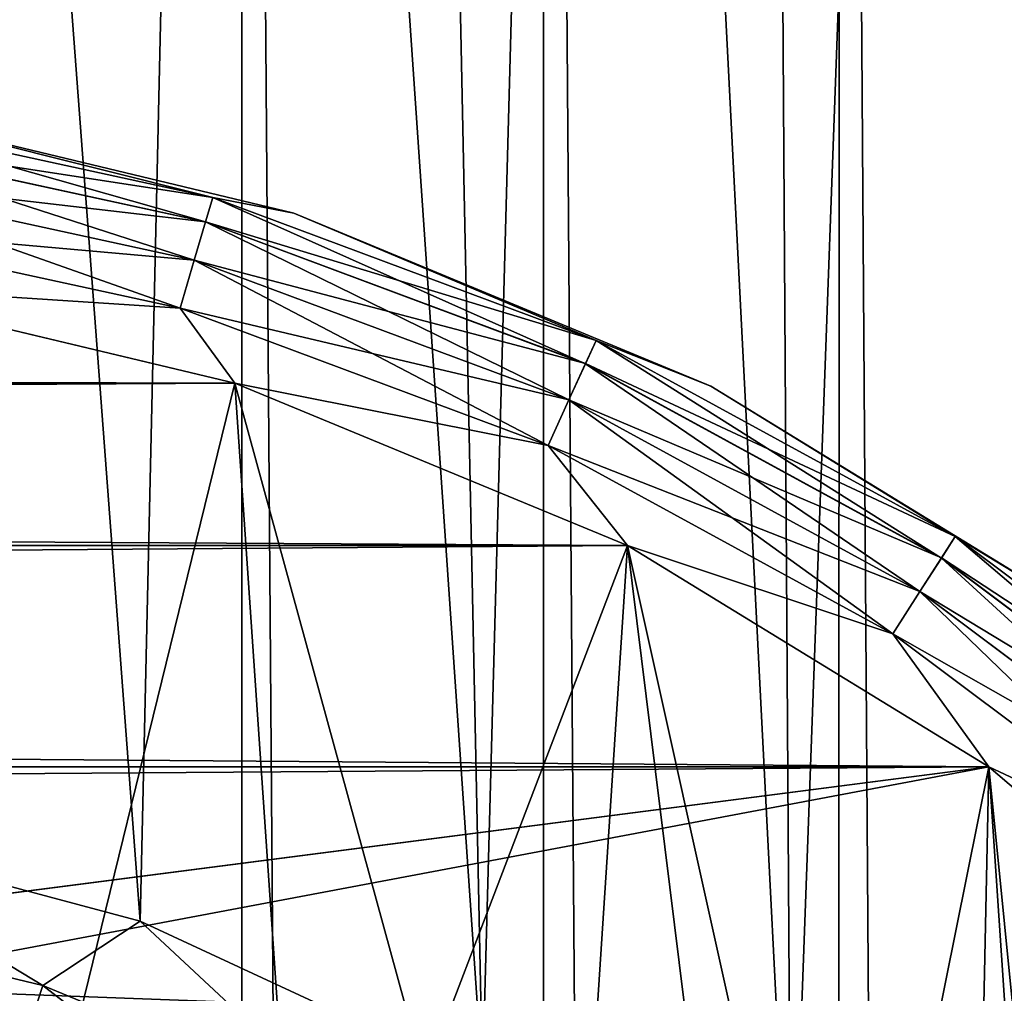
# Model space of a CAD drawing. Header units: metres. Extents: x -86 to 86, y -57 to 57.
# Tile 270 of 278: x 39.21 to 41.95, y 42.94 to 45.65. Entities that reach past the tile are written whole.
import ezdxf

# ---------------------------------------------------------------- set-up
doc = ezdxf.new("R2010")
doc.units = ezdxf.units.M
doc.layers.add('solid_125286', color=7, linetype='CONTINUOUS')

msp = doc.modelspace()

# ---------------------------------------------------------------- linework, layer by layer
at = {"layer": 'solid_125286'}
for points in [[(42.265976, 54.764923, -2), (42.252983, -54.758366, -2), (41.49025, 54.453724, -2)], [(41.49025, 54.453724, -2), (41.475212, -54.449116, -2), (40.668133, 54.275387, -2)], [(41.49025, 54.453724, -2), (42.252983, -54.758366, -2), (41.475212, -54.449116, -2)], [(38.994694, 54.340565, -2), (39.821274, -54.237724, -2), (38.990757, -54.3414, -2)], [(39.82848, 54.237431, -2), (39.821274, -54.237724, -2), (38.994694, 54.340565, -2)], [(40.668133, 54.275387, -2), (40.65712, -54.273968, -2), (39.82848, 54.237431, -2)], [(40.668133, 54.275387, -2), (41.475212, -54.449116, -2), (40.65712, -54.273968, -2)], [(39.82848, 54.237431, -2), (40.65712, -54.273968, -2), (39.821274, -54.237724, -2)], [(42.706646, 53.86721, 10), (41.772217, 53.494232, 10), (42.698009, 40.49678, 10)], [(41.772217, 53.494232, 10), (41.283165, 53.367458, 10), (41.355335, 42.097374, 10)], [(41.772217, 53.494232, 10), (41.355335, 42.097374, 10), (42.097374, 41.355335, 10)], [(41.772217, 53.494232, 10), (42.097374, 41.355335, 10), (42.698009, 40.49678, 10)], [(38.776104, 53.364735, 10), (38.532448, 43.410397, 10), (39.545441, 43.140511, 10)], [(39.774311, 53.238823, 10), (38.776104, 53.364735, 10), (39.545441, 43.140511, 10)], [(41.283165, 53.367458, 10), (40.784054, 53.282055, 10), (41.355335, 42.097374, 10)], [(40.784054, 53.282055, 10), (40.279518, 53.239151, 10), (40.49678, 42.698009, 10)], [(40.784054, 53.282055, 10), (40.49678, 42.698009, 10), (41.355335, 42.097374, 10)], [(39.774311, 53.238823, 10), (39.545441, 43.140511, 10), (40.49678, 42.698009, 10)], [(40.279518, 53.239151, 10), (39.774311, 53.238823, 10), (40.49678, 42.698009, 10)], [(38.635036, 45.394348, 62.154507), (39.746967, 45.152462, 62.154507), (38.751476, 45.401508, 62)], [(38.635036, 45.394348, 53.154507), (39.746967, 45.152462, 53.154507), (38.751476, 45.401508, 53)], [(38.635036, 45.394348, 44.154507), (39.746967, 45.152462, 44.154507), (38.751476, 45.401508, 44)], [(38.751476, 45.401508, 71), (38.635036, 45.394348, 71.15451), (39.746967, 45.152462, 71.15451)], [(38.751476, 45.401508, 70), (39.747005, 45.152603, 69.84594), (38.635056, 45.394493, 69.84594)], [(38.751476, 45.401508, 61), (39.747005, 45.152603, 60.84594), (38.635056, 45.394493, 60.84594)], [(38.635056, 45.394493, 51.84594), (38.751476, 45.401508, 52), (39.747005, 45.152603, 51.84594)], [(38.635056, 45.394493, 42.84594), (38.751476, 45.401508, 43), (39.747005, 45.152603, 42.84594)], [(38.751476, 45.401508, 70), (39.972137, 45.108452, 70), (39.747005, 45.152603, 69.84594)], [(39.972137, 45.108452, 71), (39.972137, 45.108452, 70), (38.751476, 45.401508, 70)], [(39.972137, 45.108452, 71), (38.751476, 45.401508, 70), (38.751476, 45.401508, 71)], [(38.751476, 45.401508, 61), (39.972137, 45.108452, 61), (39.747005, 45.152603, 60.84594)], [(39.972137, 45.108452, 62), (39.972137, 45.108452, 61), (38.751476, 45.401508, 61)], [(39.972137, 45.108452, 62), (38.751476, 45.401508, 61), (38.751476, 45.401508, 62)], [(39.746967, 45.152462, 62.154507), (39.972137, 45.108452, 62), (38.751476, 45.401508, 62)], [(39.746967, 45.152462, 53.154507), (39.972137, 45.108452, 53), (38.751476, 45.401508, 53)], [(38.751476, 45.401508, 52), (38.751476, 45.401508, 53), (39.972137, 45.108452, 53)], [(39.972137, 45.108452, 52), (38.751476, 45.401508, 52), (39.972137, 45.108452, 53)], [(39.747005, 45.152603, 51.84594), (38.751476, 45.401508, 52), (39.972137, 45.108452, 52)], [(39.746967, 45.152462, 44.154507), (39.972137, 45.108452, 44), (38.751476, 45.401508, 44)], [(38.751476, 45.401508, 43), (38.751476, 45.401508, 44), (39.972137, 45.108452, 44)], [(39.972137, 45.108452, 43), (38.751476, 45.401508, 43), (39.972137, 45.108452, 44)], [(39.747005, 45.152603, 42.84594), (38.751476, 45.401508, 43), (39.972137, 45.108452, 43)], [(39.972137, 45.108452, 71), (38.751476, 45.401508, 71), (39.746967, 45.152462, 71.15451)], [(38.624916, 45.323959, 62.294018), (39.726933, 45.084232, 62.294018), (38.635036, 45.394348, 62.154507)], [(38.624916, 45.323959, 53.294018), (39.726933, 45.084232, 53.294018), (38.635036, 45.394348, 53.154507)], [(38.624916, 45.323959, 44.294018), (39.726933, 45.084232, 44.294018), (38.635036, 45.394348, 44.154507)], [(38.635036, 45.394348, 71.15451), (38.624916, 45.323959, 71.294022), (39.726933, 45.084232, 71.294022)], [(38.635056, 45.394493, 69.84594), (39.747005, 45.152603, 69.84594), (38.624954, 45.324234, 69.70636)], [(38.635056, 45.394493, 60.84594), (39.747005, 45.152603, 60.84594), (38.624954, 45.324234, 60.70636)], [(38.635056, 45.394493, 51.84594), (39.747005, 45.152603, 51.84594), (38.624954, 45.324234, 51.70636)], [(38.635056, 45.394493, 42.84594), (39.747005, 45.152603, 42.84594), (38.624954, 45.324234, 42.70636)], [(39.726933, 45.084232, 62.294018), (39.746967, 45.152462, 62.154507), (38.635036, 45.394348, 62.154507)], [(39.726933, 45.084232, 53.294018), (39.746967, 45.152462, 53.154507), (38.635036, 45.394348, 53.154507)], [(39.726933, 45.084232, 44.294018), (39.746967, 45.152462, 44.154507), (38.635036, 45.394348, 44.154507)], [(39.746967, 45.152462, 71.15451), (38.635036, 45.394348, 71.15451), (39.726933, 45.084232, 71.294022)], [(38.60915, 45.21431, 62.404694), (39.695721, 44.97794, 62.404694), (38.624916, 45.323959, 62.294018)], [(38.60915, 45.21431, 53.404694), (39.695721, 44.97794, 53.404694), (38.624916, 45.323959, 53.294018)], [(38.60915, 45.21431, 44.404694), (39.695721, 44.97794, 44.404694), (38.624916, 45.323959, 44.294018)], [(38.624916, 45.323959, 71.294022), (38.60915, 45.21431, 71.404694), (39.695721, 44.97794, 71.404694)], [(38.624954, 45.324234, 69.70636), (39.727009, 45.084499, 69.70636), (38.609203, 45.214687, 69.595581)], [(38.624954, 45.324234, 60.70636), (39.727009, 45.084499, 60.70636), (38.609203, 45.214687, 60.595585)], [(38.624954, 45.324234, 51.70636), (39.727009, 45.084499, 51.70636), (38.609203, 45.214687, 51.595585)], [(38.624954, 45.324234, 42.70636), (39.727009, 45.084499, 42.70636), (38.609203, 45.214687, 42.595585)], [(39.695721, 44.97794, 62.404694), (39.726933, 45.084232, 62.294018), (38.624916, 45.323959, 62.294018)], [(39.695721, 44.97794, 53.404694), (39.726933, 45.084232, 53.294018), (38.624916, 45.323959, 53.294018)], [(39.695721, 44.97794, 44.404694), (39.726933, 45.084232, 44.294018), (38.624916, 45.323959, 44.294018)], [(39.726933, 45.084232, 71.294022), (38.624916, 45.323959, 71.294022), (39.695721, 44.97794, 71.404694)], [(39.747005, 45.152603, 69.84594), (39.727009, 45.084499, 69.70636), (38.624954, 45.324234, 69.70636)], [(39.747005, 45.152603, 60.84594), (39.727009, 45.084499, 60.70636), (38.624954, 45.324234, 60.70636)], [(39.747005, 45.152603, 51.84594), (39.727009, 45.084499, 51.70636), (38.624954, 45.324234, 51.70636)], [(39.747005, 45.152603, 42.84594), (39.727009, 45.084499, 42.70636), (38.624954, 45.324234, 42.70636)], [(38.589287, 45.076153, 62.475674), (39.656399, 44.844017, 62.475674), (38.60915, 45.21431, 62.404694)], [(38.589287, 45.076153, 53.475674), (39.656399, 44.844017, 53.475674), (38.60915, 45.21431, 53.404694)], [(38.589287, 45.076153, 44.475674), (39.656399, 44.844017, 44.475674), (38.60915, 45.21431, 44.404694)], [(38.60915, 45.21431, 71.404694), (38.589287, 45.076153, 71.47567), (39.656399, 44.844017, 71.47567)], [(38.609203, 45.214687, 69.595581), (39.695827, 44.978306, 69.595581), (38.589352, 45.076595, 69.524475)], [(38.609203, 45.214687, 60.595585), (39.695827, 44.978306, 60.595585), (38.589352, 45.076595, 60.524471)], [(38.609203, 45.214687, 51.595585), (39.695827, 44.978306, 51.595585), (38.589352, 45.076595, 51.524471)], [(38.609203, 45.214687, 42.595585), (39.695827, 44.978306, 42.595585), (38.589352, 45.076595, 42.524471)], [(39.656399, 44.844017, 62.475674), (39.695721, 44.97794, 62.404694), (38.60915, 45.21431, 62.404694)], [(39.656399, 44.844017, 53.475674), (39.695721, 44.97794, 53.404694), (38.60915, 45.21431, 53.404694)], [(39.656399, 44.844017, 44.475674), (39.695721, 44.97794, 44.404694), (38.60915, 45.21431, 44.404694)], [(39.695721, 44.97794, 71.404694), (38.60915, 45.21431, 71.404694), (39.656399, 44.844017, 71.47567)], [(39.727009, 45.084499, 69.70636), (39.695827, 44.978306, 69.595581), (38.609203, 45.214687, 69.595581)], [(39.727009, 45.084499, 60.70636), (39.695827, 44.978306, 60.595585), (38.609203, 45.214687, 60.595585)], [(39.727009, 45.084499, 51.70636), (39.695827, 44.978306, 51.595585), (38.609203, 45.214687, 51.595585)], [(39.727009, 45.084499, 42.70636), (39.695827, 44.978306, 42.595585), (38.609203, 45.214687, 42.595585)], [(39.726933, 45.084232, 62.294018), (40.783611, 44.690109, 62.294018), (39.746967, 45.152462, 62.154507)], [(39.726933, 45.084232, 53.294018), (40.783611, 44.690109, 53.294018), (39.746967, 45.152462, 53.154507)], [(39.726933, 45.084232, 44.294018), (40.783611, 44.690109, 44.294018), (39.746967, 45.152462, 44.154507)], [(39.746967, 45.152462, 71.15451), (39.726933, 45.084232, 71.294022), (40.783611, 44.690109, 71.294022)], [(39.747005, 45.152603, 69.84594), (40.813213, 44.754929, 69.84594), (39.727009, 45.084499, 69.70636)], [(39.747005, 45.152603, 60.84594), (40.813213, 44.754929, 60.84594), (39.727009, 45.084499, 60.70636)], [(39.747005, 45.152603, 51.84594), (40.813213, 44.754929, 51.84594), (39.727009, 45.084499, 51.70636)], [(39.747005, 45.152603, 42.84594), (40.813213, 44.754929, 42.84594), (39.727009, 45.084499, 42.70636)], [(39.746967, 45.152462, 62.154507), (40.813152, 44.754795, 62.154507), (39.972137, 45.108452, 62)], [(40.783611, 44.690109, 62.294018), (40.813152, 44.754795, 62.154507), (39.746967, 45.152462, 62.154507)], [(39.746967, 45.152462, 53.154507), (40.813152, 44.754795, 53.154507), (39.972137, 45.108452, 53)], [(40.783611, 44.690109, 53.294018), (40.813152, 44.754795, 53.154507), (39.746967, 45.152462, 53.154507)], [(39.746967, 45.152462, 44.154507), (40.813152, 44.754795, 44.154507), (39.972137, 45.108452, 44)], [(40.783611, 44.690109, 44.294018), (40.813152, 44.754795, 44.154507), (39.746967, 45.152462, 44.154507)], [(40.813152, 44.754795, 71.15451), (39.746967, 45.152462, 71.15451), (40.783611, 44.690109, 71.294022)], [(39.972137, 45.108452, 71), (39.746967, 45.152462, 71.15451), (40.813152, 44.754795, 71.15451)], [(39.972137, 45.108452, 70), (40.813213, 44.754929, 69.84594), (39.747005, 45.152603, 69.84594)], [(39.972137, 45.108452, 61), (40.813213, 44.754929, 60.84594), (39.747005, 45.152603, 60.84594)], [(39.747005, 45.152603, 51.84594), (39.972137, 45.108452, 52), (40.813213, 44.754929, 51.84594)], [(39.747005, 45.152603, 42.84594), (39.972137, 45.108452, 43), (40.813213, 44.754929, 42.84594)], [(39.972137, 45.108452, 70), (41.131924, 44.628052, 70), (40.813213, 44.754929, 69.84594)], [(41.131924, 44.628052, 71), (41.131924, 44.628052, 70), (39.972137, 45.108452, 70)], [(41.131924, 44.628052, 71), (39.972137, 45.108452, 70), (39.972137, 45.108452, 71)], [(39.972137, 45.108452, 61), (41.131924, 44.628052, 61), (40.813213, 44.754929, 60.84594)], [(41.131924, 44.628052, 62), (41.131924, 44.628052, 61), (39.972137, 45.108452, 61)], [(41.131924, 44.628052, 62), (39.972137, 45.108452, 61), (39.972137, 45.108452, 62)], [(40.813152, 44.754795, 62.154507), (41.131924, 44.628052, 62), (39.972137, 45.108452, 62)], [(40.813152, 44.754795, 53.154507), (41.131924, 44.628052, 53), (39.972137, 45.108452, 53)], [(39.972137, 45.108452, 52), (39.972137, 45.108452, 53), (41.131924, 44.628052, 53)], [(41.131924, 44.628052, 52), (39.972137, 45.108452, 52), (41.131924, 44.628052, 53)], [(40.813213, 44.754929, 51.84594), (39.972137, 45.108452, 52), (41.131924, 44.628052, 52)], [(40.813152, 44.754795, 44.154507), (41.131924, 44.628052, 44), (39.972137, 45.108452, 44)], [(39.972137, 45.108452, 43), (39.972137, 45.108452, 44), (41.131924, 44.628052, 44)], [(41.131924, 44.628052, 43), (39.972137, 45.108452, 43), (41.131924, 44.628052, 44)], [(40.813213, 44.754929, 42.84594), (39.972137, 45.108452, 43), (41.131924, 44.628052, 43)], [(41.131924, 44.628052, 71), (39.972137, 45.108452, 71), (40.813152, 44.754795, 71.15451)], [(38.589287, 45.076153, 44.475674), (38.661774, 44.909374, 44.5), (39.656399, 44.844017, 44.475674)], [(38.589287, 45.076153, 53.475674), (38.661774, 44.909374, 53.5), (39.656399, 44.844017, 53.475674)], [(38.589287, 45.076153, 62.475674), (38.661774, 44.909374, 62.5), (39.656399, 44.844017, 62.475674)], [(39.656399, 44.844017, 71.47567), (38.589287, 45.076153, 71.47567), (38.661774, 44.909374, 71.5)], [(38.589352, 45.076595, 69.524475), (39.656525, 44.844448, 69.524475), (38.661774, 44.909374, 69.5)], [(39.695827, 44.978306, 69.595581), (39.656525, 44.844448, 69.524475), (38.589352, 45.076595, 69.524475)], [(38.589352, 45.076595, 51.524471), (39.656525, 44.844448, 51.524471), (38.661774, 44.909374, 51.5)], [(38.589352, 45.076595, 60.524471), (39.656525, 44.844448, 60.524471), (38.661774, 44.909374, 60.5)], [(39.695827, 44.978306, 60.595585), (39.656525, 44.844448, 60.524471), (38.589352, 45.076595, 60.524471)], [(39.695827, 44.978306, 51.595585), (39.656525, 44.844448, 51.524471), (38.589352, 45.076595, 51.524471)], [(38.589352, 45.076595, 42.524471), (39.656525, 44.844448, 42.524471), (38.661774, 44.909374, 42.5)], [(39.695827, 44.978306, 42.595585), (39.656525, 44.844448, 42.524471), (38.589352, 45.076595, 42.524471)], [(39.695721, 44.97794, 62.404694), (40.737595, 44.589344, 62.404694), (39.726933, 45.084232, 62.294018)], [(39.695721, 44.97794, 53.404694), (40.737595, 44.589344, 53.404694), (39.726933, 45.084232, 53.294018)], [(39.695721, 44.97794, 44.404694), (40.737595, 44.589344, 44.404694), (39.726933, 45.084232, 44.294018)], [(39.726933, 45.084232, 71.294022), (39.695721, 44.97794, 71.404694), (40.737595, 44.589344, 71.404694)], [(39.727009, 45.084499, 69.70636), (40.78373, 44.690361, 69.70636), (39.695827, 44.978306, 69.595581)], [(39.727009, 45.084499, 60.70636), (40.78373, 44.690361, 60.70636), (39.695827, 44.978306, 60.595585)], [(39.727009, 45.084499, 51.70636), (40.78373, 44.690361, 51.70636), (39.695827, 44.978306, 51.595585)], [(39.727009, 45.084499, 42.70636), (40.78373, 44.690361, 42.70636), (39.695827, 44.978306, 42.595585)], [(40.737595, 44.589344, 62.404694), (40.783611, 44.690109, 62.294018), (39.726933, 45.084232, 62.294018)], [(40.737595, 44.589344, 53.404694), (40.783611, 44.690109, 53.294018), (39.726933, 45.084232, 53.294018)], [(40.737595, 44.589344, 44.404694), (40.783611, 44.690109, 44.294018), (39.726933, 45.084232, 44.294018)], [(40.783611, 44.690109, 71.294022), (39.726933, 45.084232, 71.294022), (40.737595, 44.589344, 71.404694)], [(40.813213, 44.754929, 69.84594), (40.78373, 44.690361, 69.70636), (39.727009, 45.084499, 69.70636)], [(40.813213, 44.754929, 60.84594), (40.78373, 44.690361, 60.70636), (39.727009, 45.084499, 60.70636)], [(40.813213, 44.754929, 51.84594), (40.78373, 44.690361, 51.70636), (39.727009, 45.084499, 51.70636)], [(40.813213, 44.754929, 42.84594), (40.78373, 44.690361, 42.70636), (39.727009, 45.084499, 42.70636)], [(39.656399, 44.844017, 62.475674), (40.679611, 44.462379, 62.475674), (39.695721, 44.97794, 62.404694)], [(39.656399, 44.844017, 53.475674), (40.679611, 44.462379, 53.475674), (39.695721, 44.97794, 53.404694)], [(39.656399, 44.844017, 44.475674), (40.679611, 44.462379, 44.475674), (39.695721, 44.97794, 44.404694)], [(39.695721, 44.97794, 71.404694), (39.656399, 44.844017, 71.47567), (40.679611, 44.462379, 71.47567)], [(39.695827, 44.978306, 69.595581), (40.737751, 44.589691, 69.595581), (39.656525, 44.844448, 69.524475)], [(39.695827, 44.978306, 60.595585), (40.737751, 44.589691, 60.595585), (39.656525, 44.844448, 60.524471)], [(39.695827, 44.978306, 51.595585), (40.737751, 44.589691, 51.595585), (39.656525, 44.844448, 51.524471)], [(39.695827, 44.978306, 42.595585), (40.737751, 44.589691, 42.595585), (39.656525, 44.844448, 42.524471)], [(40.679611, 44.462379, 62.475674), (40.737595, 44.589344, 62.404694), (39.695721, 44.97794, 62.404694)], [(40.679611, 44.462379, 53.475674), (40.737595, 44.589344, 53.404694), (39.695721, 44.97794, 53.404694)], [(40.679611, 44.462379, 44.475674), (40.737595, 44.589344, 44.404694), (39.695721, 44.97794, 44.404694)], [(40.737595, 44.589344, 71.404694), (39.695721, 44.97794, 71.404694), (40.679611, 44.462379, 71.47567)], [(40.78373, 44.690361, 69.70636), (40.737751, 44.589691, 69.595581), (39.695827, 44.978306, 69.595581)], [(40.78373, 44.690361, 60.70636), (40.737751, 44.589691, 60.595585), (39.695827, 44.978306, 60.595585)], [(40.78373, 44.690361, 51.70636), (40.737751, 44.589691, 51.595585), (39.695827, 44.978306, 51.595585)], [(40.78373, 44.690361, 42.70636), (40.737751, 44.589691, 42.595585), (39.695827, 44.978306, 42.595585)], [(39.808067, 44.635948, 42.5), (-39.808067, 44.635948, 42.5), (-38.661774, 44.909374, 42.5)], [(39.808067, 44.635948, 71.5), (38.661774, 44.909374, 71.5), (-39.808067, 44.635948, 71.5)], [(38.661774, 44.909374, 42.5), (39.808067, 44.635948, 42.5), (-38.661774, 44.909374, 42.5)], [(38.368114, 42.424034, 44.5), (39.210239, 42.198383, 44.5), (38.661774, 44.909374, 44.5)], [(38.661774, 44.909374, 69.5), (39.210236, 42.198387, 69.5), (38.368114, 42.424034, 69.5)], [(38.368114, 42.424034, 53.5), (39.210239, 42.198383, 53.5), (38.661774, 44.909374, 53.5)], [(38.661774, 44.909374, 51.5), (39.210236, 42.198387, 51.5), (38.368114, 42.424034, 51.5)], [(38.661774, 44.909374, 60.5), (39.210236, 42.198387, 60.5), (38.368114, 42.424034, 60.5)], [(38.661774, 44.909374, 62.5), (38.368114, 42.424034, 62.5), (39.210239, 42.198383, 62.5)], [(39.210239, 42.198383, 44.5), (39.808067, 44.635948, 44.5), (38.661774, 44.909374, 44.5)], [(39.656399, 44.844017, 44.475674), (38.661774, 44.909374, 44.5), (39.808067, 44.635948, 44.5)], [(38.661774, 44.909374, 69.5), (39.808067, 44.635948, 69.5), (39.210236, 42.198387, 69.5)], [(39.656525, 44.844448, 69.524475), (39.808067, 44.635948, 69.5), (38.661774, 44.909374, 69.5)], [(39.210239, 42.198383, 53.5), (39.808067, 44.635948, 53.5), (38.661774, 44.909374, 53.5)], [(39.656399, 44.844017, 53.475674), (38.661774, 44.909374, 53.5), (39.808067, 44.635948, 53.5)], [(38.661774, 44.909374, 51.5), (39.808067, 44.635948, 51.5), (39.210236, 42.198387, 51.5)], [(39.656525, 44.844448, 51.524471), (39.808067, 44.635948, 51.5), (38.661774, 44.909374, 51.5)], [(38.661774, 44.909374, 60.5), (39.808067, 44.635948, 60.5), (39.210236, 42.198387, 60.5)], [(39.656525, 44.844448, 60.524471), (39.808067, 44.635948, 60.5), (38.661774, 44.909374, 60.5)], [(39.808067, 44.635948, 62.5), (38.661774, 44.909374, 62.5), (39.210239, 42.198383, 62.5)], [(39.656399, 44.844017, 62.475674), (38.661774, 44.909374, 62.5), (39.808067, 44.635948, 62.5)], [(39.656525, 44.844448, 42.524471), (39.808067, 44.635948, 42.5), (38.661774, 44.909374, 42.5)], [(39.656399, 44.844017, 71.47567), (38.661774, 44.909374, 71.5), (39.808067, 44.635948, 71.5)], [(39.656399, 44.844017, 44.475674), (39.808067, 44.635948, 44.5), (40.679611, 44.462379, 44.475674)], [(39.656399, 44.844017, 53.475674), (39.808067, 44.635948, 53.5), (40.679611, 44.462379, 53.475674)], [(39.656399, 44.844017, 62.475674), (39.808067, 44.635948, 62.5), (40.679611, 44.462379, 62.475674)], [(40.679611, 44.462379, 71.47567), (39.656399, 44.844017, 71.47567), (39.808067, 44.635948, 71.5)], [(39.656525, 44.844448, 69.524475), (40.679798, 44.462788, 69.524475), (39.808067, 44.635948, 69.5)], [(40.737751, 44.589691, 69.595581), (40.679798, 44.462788, 69.524475), (39.656525, 44.844448, 69.524475)], [(39.656525, 44.844448, 51.524471), (40.679798, 44.462788, 51.524471), (39.808067, 44.635948, 51.5)], [(39.656525, 44.844448, 60.524471), (40.679798, 44.462788, 60.524471), (39.808067, 44.635948, 60.5)], [(40.737751, 44.589691, 60.595585), (40.679798, 44.462788, 60.524471), (39.656525, 44.844448, 60.524471)], [(40.737751, 44.589691, 51.595585), (40.679798, 44.462788, 51.524471), (39.656525, 44.844448, 51.524471)], [(39.656525, 44.844448, 42.524471), (40.679798, 44.462788, 42.524471), (39.808067, 44.635948, 42.5)], [(40.737751, 44.589691, 42.595585), (40.679798, 44.462788, 42.524471), (39.656525, 44.844448, 42.524471)], [(40.783611, 44.690109, 62.294018), (41.773449, 44.149616, 62.294018), (40.813152, 44.754795, 62.154507)], [(40.783611, 44.690109, 53.294018), (41.773449, 44.149616, 53.294018), (40.813152, 44.754795, 53.154507)], [(40.783611, 44.690109, 44.294018), (41.773449, 44.149616, 44.294018), (40.813152, 44.754795, 44.154507)], [(40.813152, 44.754795, 71.15451), (40.783611, 44.690109, 71.294022), (41.773449, 44.149616, 71.294022)], [(40.813213, 44.754929, 69.84594), (41.811974, 44.209564, 69.84594), (40.78373, 44.690361, 69.70636)], [(40.813213, 44.754929, 60.84594), (41.811974, 44.209564, 60.84594), (40.78373, 44.690361, 60.70636)], [(40.813213, 44.754929, 51.84594), (41.811974, 44.209564, 51.84594), (40.78373, 44.690361, 51.70636)], [(40.813213, 44.754929, 42.84594), (41.811974, 44.209564, 42.84594), (40.78373, 44.690361, 42.70636)], [(40.813152, 44.754795, 62.154507), (41.811897, 44.209442, 62.154507), (41.131924, 44.628052, 62)], [(41.773449, 44.149616, 62.294018), (41.811897, 44.209442, 62.154507), (40.813152, 44.754795, 62.154507)], [(40.813152, 44.754795, 53.154507), (41.811897, 44.209442, 53.154507), (41.131924, 44.628052, 53)], [(41.773449, 44.149616, 53.294018), (41.811897, 44.209442, 53.154507), (40.813152, 44.754795, 53.154507)], [(40.813152, 44.754795, 44.154507), (41.811897, 44.209442, 44.154507), (41.131924, 44.628052, 44)], [(41.773449, 44.149616, 44.294018), (41.811897, 44.209442, 44.154507), (40.813152, 44.754795, 44.154507)], [(41.811897, 44.209442, 71.15451), (40.813152, 44.754795, 71.15451), (41.773449, 44.149616, 71.294022)], [(41.131924, 44.628052, 71), (40.813152, 44.754795, 71.15451), (41.811897, 44.209442, 71.15451)], [(41.131924, 44.628052, 70), (41.811974, 44.209564, 69.84594), (40.813213, 44.754929, 69.84594)], [(41.131924, 44.628052, 61), (41.811974, 44.209564, 60.84594), (40.813213, 44.754929, 60.84594)], [(40.813213, 44.754929, 51.84594), (41.131924, 44.628052, 52), (41.811974, 44.209564, 51.84594)], [(40.813213, 44.754929, 42.84594), (41.131924, 44.628052, 43), (41.811974, 44.209564, 42.84594)], [(40.737595, 44.589344, 62.404694), (41.713558, 44.056427, 62.404694), (40.783611, 44.690109, 62.294018)], [(40.737595, 44.589344, 53.404694), (41.713558, 44.056427, 53.404694), (40.783611, 44.690109, 53.294018)], [(40.737595, 44.589344, 44.404694), (41.713558, 44.056427, 44.404694), (40.783611, 44.690109, 44.294018)], [(40.783611, 44.690109, 71.294022), (40.737595, 44.589344, 71.404694), (41.713558, 44.056427, 71.404694)], [(40.78373, 44.690361, 69.70636), (41.773602, 44.149853, 69.70636), (40.737751, 44.589691, 69.595581)], [(40.78373, 44.690361, 60.70636), (41.773602, 44.149853, 60.70636), (40.737751, 44.589691, 60.595585)], [(40.78373, 44.690361, 51.70636), (41.773602, 44.149853, 51.70636), (40.737751, 44.589691, 51.595585)], [(40.78373, 44.690361, 42.70636), (41.773602, 44.149853, 42.70636), (40.737751, 44.589691, 42.595585)], [(41.713558, 44.056427, 62.404694), (41.773449, 44.149616, 62.294018), (40.783611, 44.690109, 62.294018)], [(41.713558, 44.056427, 53.404694), (41.773449, 44.149616, 53.294018), (40.783611, 44.690109, 53.294018)], [(41.713558, 44.056427, 44.404694), (41.773449, 44.149616, 44.294018), (40.783611, 44.690109, 44.294018)], [(41.773449, 44.149616, 71.294022), (40.783611, 44.690109, 71.294022), (41.713558, 44.056427, 71.404694)], [(41.811974, 44.209564, 69.84594), (41.773602, 44.149853, 69.70636), (40.78373, 44.690361, 69.70636)], [(41.811974, 44.209564, 60.84594), (41.773602, 44.149853, 60.70636), (40.78373, 44.690361, 60.70636)], [(41.811974, 44.209564, 51.84594), (41.773602, 44.149853, 51.70636), (40.78373, 44.690361, 51.70636)], [(41.811974, 44.209564, 42.84594), (41.773602, 44.149853, 42.70636), (40.78373, 44.690361, 42.70636)], [(40.900078, 44.185005, 42.5), (-40.900078, 44.185005, 42.5), (-39.808067, 44.635948, 42.5)], [(39.808067, 44.635948, 71.5), (-39.808067, 44.635948, 71.5), (-40.900078, 44.185005, 71.5)], [(40.900078, 44.185005, 71.5), (39.808067, 44.635948, 71.5), (-40.900078, 44.185005, 71.5)], [(39.808067, 44.635948, 42.5), (40.900078, 44.185005, 42.5), (-39.808067, 44.635948, 42.5)], [(39.808067, 44.635948, 69.5), (40.000019, 41.830116, 69.5), (39.210236, 42.198387, 69.5)], [(39.808067, 44.635948, 51.5), (40.000019, 41.830116, 51.5), (39.210236, 42.198387, 51.5)], [(39.808067, 44.635948, 60.5), (40.000019, 41.830116, 60.5), (39.210236, 42.198387, 60.5)], [(39.210239, 42.198383, 44.5), (40.000019, 41.830116, 44.5), (39.808067, 44.635948, 44.5)], [(39.210239, 42.198383, 53.5), (40.000019, 41.830116, 53.5), (39.808067, 44.635948, 53.5)], [(39.808067, 44.635948, 62.5), (39.210239, 42.198383, 62.5), (40.000019, 41.830116, 62.5)], [(40.713818, 41.330288, 44.5), (40.900078, 44.185005, 44.5), (39.808067, 44.635948, 44.5)], [(40.679611, 44.462379, 44.475674), (39.808067, 44.635948, 44.5), (40.900078, 44.185005, 44.5)], [(40.000019, 41.830116, 44.5), (40.713818, 41.330288, 44.5), (39.808067, 44.635948, 44.5)], [(39.808067, 44.635948, 69.5), (40.900078, 44.185005, 69.5), (40.000019, 41.830116, 69.5)], [(40.679798, 44.462788, 69.524475), (40.900078, 44.185005, 69.5), (39.808067, 44.635948, 69.5)], [(40.713818, 41.330288, 53.5), (40.900078, 44.185005, 53.5), (39.808067, 44.635948, 53.5)], [(40.679611, 44.462379, 53.475674), (39.808067, 44.635948, 53.5), (40.900078, 44.185005, 53.5)], [(40.000019, 41.830116, 53.5), (40.713818, 41.330288, 53.5), (39.808067, 44.635948, 53.5)], [(39.808067, 44.635948, 51.5), (40.900078, 44.185005, 51.5), (40.000019, 41.830116, 51.5)], [(40.679798, 44.462788, 51.524471), (40.900078, 44.185005, 51.5), (39.808067, 44.635948, 51.5)], [(39.808067, 44.635948, 60.5), (40.900078, 44.185005, 60.5), (40.000019, 41.830116, 60.5)], [(40.679798, 44.462788, 60.524471), (40.900078, 44.185005, 60.5), (39.808067, 44.635948, 60.5)], [(39.808067, 44.635948, 62.5), (40.000019, 41.830116, 62.5), (40.713818, 41.330288, 62.5)], [(40.900078, 44.185005, 62.5), (39.808067, 44.635948, 62.5), (40.713818, 41.330288, 62.5)], [(40.679611, 44.462379, 62.475674), (39.808067, 44.635948, 62.5), (40.900078, 44.185005, 62.5)], [(40.679798, 44.462788, 42.524471), (40.900078, 44.185005, 42.5), (39.808067, 44.635948, 42.5)], [(40.679611, 44.462379, 71.47567), (39.808067, 44.635948, 71.5), (40.900078, 44.185005, 71.5)], [(41.131924, 44.628052, 70), (42.202282, 43.972137, 70), (41.811974, 44.209564, 69.84594)], [(42.202282, 43.972137, 71), (42.202282, 43.972137, 70), (41.131924, 44.628052, 70)], [(42.202282, 43.972137, 71), (41.131924, 44.628052, 70), (41.131924, 44.628052, 71)], [(41.131924, 44.628052, 61), (42.202282, 43.972137, 61), (41.811974, 44.209564, 60.84594)], [(42.202282, 43.972137, 62), (42.202282, 43.972137, 61), (41.131924, 44.628052, 61)], [(42.202282, 43.972137, 62), (41.131924, 44.628052, 61), (41.131924, 44.628052, 62)], [(41.811897, 44.209442, 62.154507), (42.202282, 43.972137, 62), (41.131924, 44.628052, 62)], [(41.811897, 44.209442, 53.154507), (42.202282, 43.972137, 53), (41.131924, 44.628052, 53)], [(41.131924, 44.628052, 52), (41.131924, 44.628052, 53), (42.202282, 43.972137, 53)], [(42.202282, 43.972137, 52), (41.131924, 44.628052, 52), (42.202282, 43.972137, 53)], [(41.811974, 44.209564, 51.84594), (41.131924, 44.628052, 52), (42.202282, 43.972137, 52)], [(41.811897, 44.209442, 44.154507), (42.202282, 43.972137, 44), (41.131924, 44.628052, 44)], [(41.131924, 44.628052, 43), (41.131924, 44.628052, 44), (42.202282, 43.972137, 44)], [(42.202282, 43.972137, 43), (41.131924, 44.628052, 43), (42.202282, 43.972137, 44)], [(41.811974, 44.209564, 42.84594), (41.131924, 44.628052, 43), (42.202282, 43.972137, 43)], [(42.202282, 43.972137, 71), (41.131924, 44.628052, 71), (41.811897, 44.209442, 71.15451)], [(40.679611, 44.462379, 62.475674), (41.638096, 43.939007, 62.475674), (40.737595, 44.589344, 62.404694)], [(40.679611, 44.462379, 53.475674), (41.638096, 43.939007, 53.475674), (40.737595, 44.589344, 53.404694)], [(40.679611, 44.462379, 44.475674), (41.638096, 43.939007, 44.475674), (40.737595, 44.589344, 44.404694)], [(40.737595, 44.589344, 71.404694), (40.679611, 44.462379, 71.47567), (41.638096, 43.939007, 71.47567)], [(40.737751, 44.589691, 69.595581), (41.713764, 44.056747, 69.595581), (40.679798, 44.462788, 69.524475)], [(40.737751, 44.589691, 60.595585), (41.713764, 44.056747, 60.595585), (40.679798, 44.462788, 60.524471)], [(40.737751, 44.589691, 51.595585), (41.713764, 44.056747, 51.595585), (40.679798, 44.462788, 51.524471)], [(40.737751, 44.589691, 42.595585), (41.713764, 44.056747, 42.595585), (40.679798, 44.462788, 42.524471)], [(41.638096, 43.939007, 62.475674), (41.713558, 44.056427, 62.404694), (40.737595, 44.589344, 62.404694)], [(41.638096, 43.939007, 53.475674), (41.713558, 44.056427, 53.404694), (40.737595, 44.589344, 53.404694)], [(41.638096, 43.939007, 44.475674), (41.713558, 44.056427, 44.404694), (40.737595, 44.589344, 44.404694)], [(41.713558, 44.056427, 71.404694), (40.737595, 44.589344, 71.404694), (41.638096, 43.939007, 71.47567)], [(41.773602, 44.149853, 69.70636), (41.713764, 44.056747, 69.595581), (40.737751, 44.589691, 69.595581)], [(41.773602, 44.149853, 60.70636), (41.713764, 44.056747, 60.595585), (40.737751, 44.589691, 60.595585)], [(41.773602, 44.149853, 51.70636), (41.713764, 44.056747, 51.595585), (40.737751, 44.589691, 51.595585)], [(41.773602, 44.149853, 42.70636), (41.713764, 44.056747, 42.595585), (40.737751, 44.589691, 42.595585)], [(40.679611, 44.462379, 44.475674), (40.900078, 44.185005, 44.5), (41.638096, 43.939007, 44.475674)], [(40.679611, 44.462379, 53.475674), (40.900078, 44.185005, 53.5), (41.638096, 43.939007, 53.475674)], [(40.679611, 44.462379, 62.475674), (40.900078, 44.185005, 62.5), (41.638096, 43.939007, 62.475674)], [(41.638096, 43.939007, 71.47567), (40.679611, 44.462379, 71.47567), (40.900078, 44.185005, 71.5)], [(40.679798, 44.462788, 69.524475), (41.63834, 43.939381, 69.524475), (40.900078, 44.185005, 69.5)], [(41.713764, 44.056747, 69.595581), (41.63834, 43.939381, 69.524475), (40.679798, 44.462788, 69.524475)], [(40.679798, 44.462788, 51.524471), (41.63834, 43.939381, 51.524471), (40.900078, 44.185005, 51.5)], [(40.679798, 44.462788, 60.524471), (41.63834, 43.939381, 60.524471), (40.900078, 44.185005, 60.5)], [(41.713764, 44.056747, 60.595585), (41.63834, 43.939381, 60.524471), (40.679798, 44.462788, 60.524471)], [(41.713764, 44.056747, 51.595585), (41.63834, 43.939381, 51.524471), (40.679798, 44.462788, 51.524471)], [(40.679798, 44.462788, 42.524471), (41.63834, 43.939381, 42.524471), (40.900078, 44.185005, 42.5)], [(41.713764, 44.056747, 42.595585), (41.63834, 43.939381, 42.524471), (40.679798, 44.462788, 42.524471)], [(41.773449, 44.149616, 62.294018), (42.676292, 43.473759, 62.294018), (41.811897, 44.209442, 62.154507)], [(41.773449, 44.149616, 53.294018), (42.676292, 43.473759, 53.294018), (41.811897, 44.209442, 53.154507)], [(41.773449, 44.149616, 44.294018), (42.676292, 43.473759, 44.294018), (41.811897, 44.209442, 44.154507)], [(41.811897, 44.209442, 71.15451), (41.773449, 44.149616, 71.294022), (42.676292, 43.473759, 71.294022)], [(41.811974, 44.209564, 69.84594), (42.722954, 43.527611, 69.84594), (41.773602, 44.149853, 69.70636)], [(41.811974, 44.209564, 60.84594), (42.722954, 43.527611, 60.84594), (41.773602, 44.149853, 60.70636)], [(41.811974, 44.209564, 51.84594), (42.722954, 43.527611, 51.84594), (41.773602, 44.149853, 51.70636)], [(41.811974, 44.209564, 42.84594), (42.722954, 43.527611, 42.84594), (41.773602, 44.149853, 42.70636)], [(41.811897, 44.209442, 62.154507), (42.722858, 43.527504, 62.154507), (42.202282, 43.972137, 62)], [(42.676292, 43.473759, 62.294018), (42.722858, 43.527504, 62.154507), (41.811897, 44.209442, 62.154507)], [(41.811897, 44.209442, 53.154507), (42.722858, 43.527504, 53.154507), (42.202282, 43.972137, 53)], [(42.676292, 43.473759, 53.294018), (42.722858, 43.527504, 53.154507), (41.811897, 44.209442, 53.154507)], [(41.811897, 44.209442, 44.154507), (42.722858, 43.527504, 44.154507), (42.202282, 43.972137, 44)], [(42.676292, 43.473759, 44.294018), (42.722858, 43.527504, 44.154507), (41.811897, 44.209442, 44.154507)], [(42.722858, 43.527504, 71.15451), (41.811897, 44.209442, 71.15451), (42.676292, 43.473759, 71.294022)], [(42.202282, 43.972137, 71), (41.811897, 44.209442, 71.15451), (42.722858, 43.527504, 71.15451)], [(42.202282, 43.972137, 70), (42.722954, 43.527611, 69.84594), (41.811974, 44.209564, 69.84594)], [(42.202282, 43.972137, 61), (42.722954, 43.527611, 60.84594), (41.811974, 44.209564, 60.84594)], [(41.811974, 44.209564, 51.84594), (42.202282, 43.972137, 52), (42.722954, 43.527611, 51.84594)], [(41.811974, 44.209564, 42.84594), (42.202282, 43.972137, 43), (42.722954, 43.527611, 42.84594)], [(41.905605, 43.56963, 42.5), (-41.905605, 43.56963, 42.5), (-40.900078, 44.185005, 42.5)], [(40.900078, 44.185005, 71.5), (-40.900078, 44.185005, 71.5), (-41.905605, 43.56963, 71.5)], [(41.905605, 43.56963, 71.5), (40.900078, 44.185005, 71.5), (-41.905605, 43.56963, 71.5)], [(40.900078, 44.185005, 42.5), (41.905605, 43.56963, 42.5), (-40.900078, 44.185005, 42.5)], [(40.900078, 44.185005, 69.5), (40.713818, 41.330288, 69.5), (40.000019, 41.830116, 69.5)], [(40.900078, 44.185005, 51.5), (40.713818, 41.330288, 51.5), (40.000019, 41.830116, 51.5)], [(40.900078, 44.185005, 60.5), (40.713818, 41.330288, 60.5), (40.000019, 41.830116, 60.5)], [(40.713818, 41.330288, 44.5), (41.330288, 40.713818, 44.5), (40.900078, 44.185005, 44.5)], [(40.900078, 44.185005, 69.5), (41.330288, 40.713818, 69.5), (40.713818, 41.330288, 69.5)], [(40.713818, 41.330288, 53.5), (41.330288, 40.713818, 53.5), (40.900078, 44.185005, 53.5)], [(40.900078, 44.185005, 51.5), (41.330288, 40.713818, 51.5), (40.713818, 41.330288, 51.5)], [(40.900078, 44.185005, 60.5), (41.330288, 40.713818, 60.5), (40.713818, 41.330288, 60.5)], [(40.900078, 44.185005, 62.5), (40.713818, 41.330288, 62.5), (41.330288, 40.713818, 62.5)], [(41.830116, 40.000019, 44.5), (41.905605, 43.56963, 44.5), (40.900078, 44.185005, 44.5)], [(41.638096, 43.939007, 44.475674), (40.900078, 44.185005, 44.5), (41.905605, 43.56963, 44.5)], [(41.330288, 40.713818, 44.5), (41.830116, 40.000019, 44.5), (40.900078, 44.185005, 44.5)], [(40.900078, 44.185005, 69.5), (41.905605, 43.56963, 69.5), (41.330288, 40.713818, 69.5)], [(41.63834, 43.939381, 69.524475), (41.905605, 43.56963, 69.5), (40.900078, 44.185005, 69.5)], [(41.830116, 40.000019, 53.5), (41.905605, 43.56963, 53.5), (40.900078, 44.185005, 53.5)], [(41.638096, 43.939007, 53.475674), (40.900078, 44.185005, 53.5), (41.905605, 43.56963, 53.5)], [(41.330288, 40.713818, 53.5), (41.830116, 40.000019, 53.5), (40.900078, 44.185005, 53.5)], [(40.900078, 44.185005, 51.5), (41.905605, 43.56963, 51.5), (41.330288, 40.713818, 51.5)], [(41.63834, 43.939381, 51.524471), (41.905605, 43.56963, 51.5), (40.900078, 44.185005, 51.5)], [(40.900078, 44.185005, 60.5), (41.905605, 43.56963, 60.5), (41.330288, 40.713818, 60.5)], [(41.63834, 43.939381, 60.524471), (41.905605, 43.56963, 60.5), (40.900078, 44.185005, 60.5)], [(40.900078, 44.185005, 62.5), (41.330288, 40.713818, 62.5), (41.830116, 40.000019, 62.5)], [(41.905605, 43.56963, 62.5), (40.900078, 44.185005, 62.5), (41.830116, 40.000019, 62.5)], [(41.638096, 43.939007, 62.475674), (40.900078, 44.185005, 62.5), (41.905605, 43.56963, 62.5)], [(41.63834, 43.939381, 42.524471), (41.905605, 43.56963, 42.5), (40.900078, 44.185005, 42.5)], [(41.638096, 43.939007, 71.47567), (40.900078, 44.185005, 71.5), (41.905605, 43.56963, 71.5)], [(41.713558, 44.056427, 62.404694), (42.603748, 43.390038, 62.404694), (41.773449, 44.149616, 62.294018)], [(41.713558, 44.056427, 53.404694), (42.603748, 43.390038, 53.404694), (41.773449, 44.149616, 53.294018)], [(41.713558, 44.056427, 44.404694), (42.603748, 43.390038, 44.404694), (41.773449, 44.149616, 44.294018)], [(41.773449, 44.149616, 71.294022), (41.713558, 44.056427, 71.404694), (42.603748, 43.390038, 71.404694)], [(41.773602, 44.149853, 69.70636), (42.676472, 43.473969, 69.70636), (41.713764, 44.056747, 69.595581)], [(41.773602, 44.149853, 60.70636), (42.676472, 43.473969, 60.70636), (41.713764, 44.056747, 60.595585)], [(41.773602, 44.149853, 51.70636), (42.676472, 43.473969, 51.70636), (41.713764, 44.056747, 51.595585)], [(41.773602, 44.149853, 42.70636), (42.676472, 43.473969, 42.70636), (41.713764, 44.056747, 42.595585)], [(42.603748, 43.390038, 62.404694), (42.676292, 43.473759, 62.294018), (41.773449, 44.149616, 62.294018)], [(42.603748, 43.390038, 53.404694), (42.676292, 43.473759, 53.294018), (41.773449, 44.149616, 53.294018)], [(42.603748, 43.390038, 44.404694), (42.676292, 43.473759, 44.294018), (41.773449, 44.149616, 44.294018)], [(42.676292, 43.473759, 71.294022), (41.773449, 44.149616, 71.294022), (42.603748, 43.390038, 71.404694)], [(42.722954, 43.527611, 69.84594), (42.676472, 43.473969, 69.70636), (41.773602, 44.149853, 69.70636)], [(42.722954, 43.527611, 60.84594), (42.676472, 43.473969, 60.70636), (41.773602, 44.149853, 60.70636)], [(42.722954, 43.527611, 51.84594), (42.676472, 43.473969, 51.70636), (41.773602, 44.149853, 51.70636)], [(42.722954, 43.527611, 42.84594), (42.676472, 43.473969, 42.70636), (41.773602, 44.149853, 42.70636)], [(41.638096, 43.939007, 62.475674), (42.512344, 43.284554, 62.475674), (41.713558, 44.056427, 62.404694)], [(41.638096, 43.939007, 53.475674), (42.512344, 43.284554, 53.475674), (41.713558, 44.056427, 53.404694)], [(41.638096, 43.939007, 44.475674), (42.512344, 43.284554, 44.475674), (41.713558, 44.056427, 44.404694)], [(41.713558, 44.056427, 71.404694), (41.638096, 43.939007, 71.47567), (42.512344, 43.284554, 71.47567)], [(41.713764, 44.056747, 69.595581), (42.603996, 43.390327, 69.595581), (41.63834, 43.939381, 69.524475)], [(41.713764, 44.056747, 60.595585), (42.603996, 43.390327, 60.595585), (41.63834, 43.939381, 60.524471)], [(41.713764, 44.056747, 51.595585), (42.603996, 43.390327, 51.595585), (41.63834, 43.939381, 51.524471)], [(41.713764, 44.056747, 42.595585), (42.603996, 43.390327, 42.595585), (41.63834, 43.939381, 42.524471)], [(42.512344, 43.284554, 62.475674), (42.603748, 43.390038, 62.404694), (41.713558, 44.056427, 62.404694)], [(42.512344, 43.284554, 53.475674), (42.603748, 43.390038, 53.404694), (41.713558, 44.056427, 53.404694)], [(42.512344, 43.284554, 44.475674), (42.603748, 43.390038, 44.404694), (41.713558, 44.056427, 44.404694)], [(42.603748, 43.390038, 71.404694), (41.713558, 44.056427, 71.404694), (42.512344, 43.284554, 71.47567)], [(42.676472, 43.473969, 69.70636), (42.603996, 43.390327, 69.595581), (41.713764, 44.056747, 69.595581)], [(42.676472, 43.473969, 60.70636), (42.603996, 43.390327, 60.595585), (41.713764, 44.056747, 60.595585)], [(42.676472, 43.473969, 51.70636), (42.603996, 43.390327, 51.595585), (41.713764, 44.056747, 51.595585)], [(42.676472, 43.473969, 42.70636), (42.603996, 43.390327, 42.595585), (41.713764, 44.056747, 42.595585)], [(41.638096, 43.939007, 44.475674), (41.905605, 43.56963, 44.5), (42.512344, 43.284554, 44.475674)], [(41.638096, 43.939007, 53.475674), (41.905605, 43.56963, 53.5), (42.512344, 43.284554, 53.475674)], [(41.638096, 43.939007, 62.475674), (41.905605, 43.56963, 62.5), (42.512344, 43.284554, 62.475674)], [(42.512344, 43.284554, 71.47567), (41.638096, 43.939007, 71.47567), (41.905605, 43.56963, 71.5)], [(41.63834, 43.939381, 69.524475), (42.512638, 43.284893, 69.524475), (41.905605, 43.56963, 69.5)], [(42.603996, 43.390327, 69.595581), (42.512638, 43.284893, 69.524475), (41.63834, 43.939381, 69.524475)], [(41.63834, 43.939381, 51.524471), (42.512638, 43.284893, 51.524471), (41.905605, 43.56963, 51.5)], [(41.63834, 43.939381, 60.524471), (42.512638, 43.284893, 60.524471), (41.905605, 43.56963, 60.5)], [(42.603996, 43.390327, 60.595585), (42.512638, 43.284893, 60.524471), (41.63834, 43.939381, 60.524471)], [(42.603996, 43.390327, 51.595585), (42.512638, 43.284893, 51.524471), (41.63834, 43.939381, 51.524471)], [(41.63834, 43.939381, 42.524471), (42.512638, 43.284893, 42.524471), (41.905605, 43.56963, 42.5)], [(42.603996, 43.390327, 42.595585), (42.512638, 43.284893, 42.524471), (41.63834, 43.939381, 42.524471)], [(37.5, 43, 42.5), (-41.905605, 43.56963, 42.5), (41.905605, 43.56963, 42.5)], [(-37.5, 43, 71.5), (41.905605, 43.56963, 71.5), (-41.905605, 43.56963, 71.5)], [(-37.5, 43, 71.5), (37.5, 43, 71.5), (41.905605, 43.56963, 71.5)], [(37.5, 43, 42.5), (41.905605, 43.56963, 42.5), (42.803261, 42.803261, 42.5)], [(37.5, 43, 71.5), (38.446411, 42.917866, 71.5), (41.905605, 43.56963, 71.5)], [(38.446411, 42.917866, 71.5), (42.803261, 42.803261, 71.5), (41.905605, 43.56963, 71.5)], [(41.905605, 43.56963, 69.5), (41.830116, 40.000019, 69.5), (41.330288, 40.713818, 69.5)], [(41.905605, 43.56963, 51.5), (41.830116, 40.000019, 51.5), (41.330288, 40.713818, 51.5)], [(41.905605, 43.56963, 60.5), (41.830116, 40.000019, 60.5), (41.330288, 40.713818, 60.5)], [(41.830116, 40.000019, 44.5), (42.198387, 39.210236, 44.5), (41.905605, 43.56963, 44.5)], [(41.905605, 43.56963, 69.5), (42.198383, 39.210239, 69.5), (41.830116, 40.000019, 69.5)], [(41.830116, 40.000019, 53.5), (42.198387, 39.210236, 53.5), (41.905605, 43.56963, 53.5)], [(41.905605, 43.56963, 51.5), (42.198383, 39.210239, 51.5), (41.830116, 40.000019, 51.5)], [(41.905605, 43.56963, 60.5), (42.198383, 39.210239, 60.5), (41.830116, 40.000019, 60.5)], [(41.905605, 43.56963, 62.5), (41.830116, 40.000019, 62.5), (42.198387, 39.210236, 62.5)], [(42.424034, 38.368114, 44.5), (42.803261, 42.803261, 44.5), (41.905605, 43.56963, 44.5)], [(42.512344, 43.284554, 44.475674), (41.905605, 43.56963, 44.5), (42.803261, 42.803261, 44.5)], [(42.198387, 39.210236, 44.5), (42.424034, 38.368114, 44.5), (41.905605, 43.56963, 44.5)], [(41.905605, 43.56963, 69.5), (42.803261, 42.803261, 69.5), (42.198383, 39.210239, 69.5)], [(42.512638, 43.284893, 69.524475), (42.803261, 42.803261, 69.5), (41.905605, 43.56963, 69.5)], [(42.424034, 38.368114, 53.5), (42.803261, 42.803261, 53.5), (41.905605, 43.56963, 53.5)], [(42.512344, 43.284554, 53.475674), (41.905605, 43.56963, 53.5), (42.803261, 42.803261, 53.5)], [(42.198387, 39.210236, 53.5), (42.424034, 38.368114, 53.5), (41.905605, 43.56963, 53.5)], [(41.905605, 43.56963, 51.5), (42.803261, 42.803261, 51.5), (42.198383, 39.210239, 51.5)], [(42.512638, 43.284893, 51.524471), (42.803261, 42.803261, 51.5), (41.905605, 43.56963, 51.5)], [(41.905605, 43.56963, 60.5), (42.803261, 42.803261, 60.5), (42.198383, 39.210239, 60.5)], [(42.512638, 43.284893, 60.524471), (42.803261, 42.803261, 60.5), (41.905605, 43.56963, 60.5)], [(41.905605, 43.56963, 62.5), (42.198387, 39.210236, 62.5), (42.424034, 38.368114, 62.5)], [(42.803261, 42.803261, 62.5), (41.905605, 43.56963, 62.5), (42.424034, 38.368114, 62.5)], [(42.512344, 43.284554, 62.475674), (41.905605, 43.56963, 62.5), (42.803261, 42.803261, 62.5)], [(42.512638, 43.284893, 42.524471), (42.803261, 42.803261, 42.5), (41.905605, 43.56963, 42.5)], [(42.512344, 43.284554, 71.47567), (41.905605, 43.56963, 71.5), (42.803261, 42.803261, 71.5)], [(38.398277, 43.171497, 10.033804), (39.274437, 42.961151, 10.033804), (38.532448, 43.410397, 10)], [(39.274437, 42.961151, 10.033804), (39.545441, 43.140511, 10), (38.532448, 43.410397, 10)], [(39.199802, 42.731457, 10.133582), (39.274437, 42.961151, 10.033804), (38.398277, 43.171497, 10.033804)], [(39.274437, 42.961151, 10.033804), (40.106899, 42.616329, 10.033804), (39.545441, 43.140511, 10)], [(40.106899, 42.616329, 10.033804), (40.49678, 42.698009, 10), (39.545441, 43.140511, 10)], [(38.446411, 42.917866, 42.5), (37.5, 43, 42.5), (42.803261, 42.803261, 42.5)], [(39.199802, 42.731457, 10.133582), (39.997257, 42.401142, 10.133582), (39.274437, 42.961151, 10.033804)], [(39.997257, 42.401142, 10.133582), (40.106899, 42.616329, 10.033804), (39.274437, 42.961151, 10.033804)]]:
    msp.add_3dface(points, dxfattribs=at)

doc.saveas('drawing.dxf')
